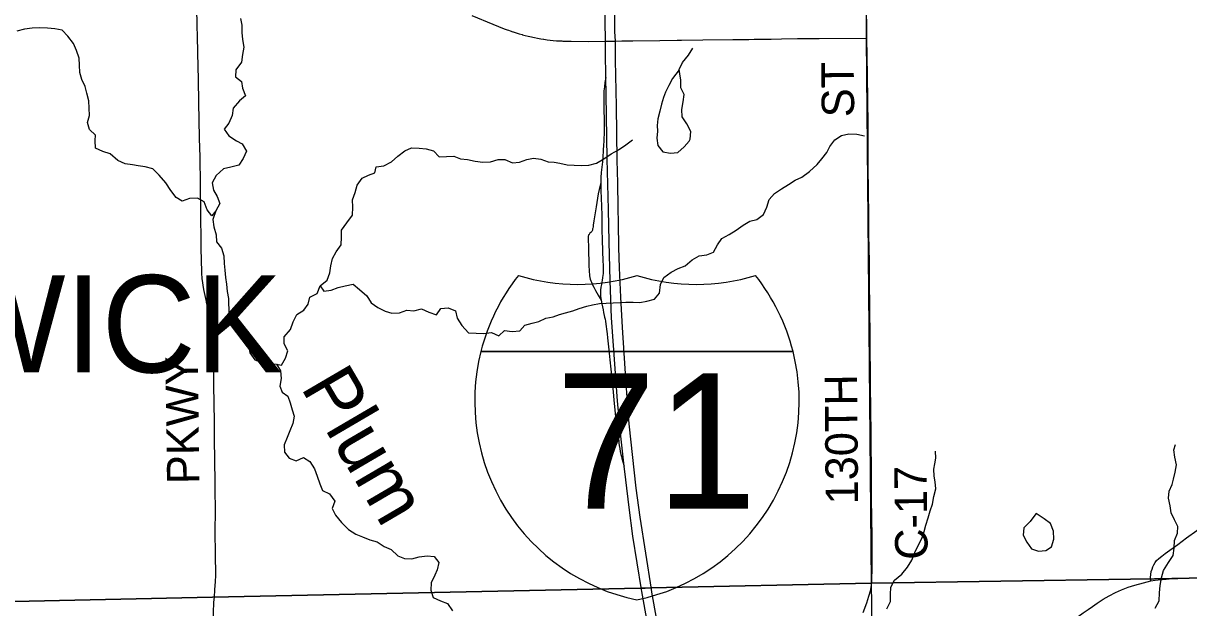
# Model space of a CAD drawing. Extents: x 0 to 34, y 0 to 22.
# Drawn here: x 5.977 to 6.998, y 17.875 to 18.387 of the extents above; entities that cross this region are included whole.
import ezdxf

# ---------------------------------------------------------------- set-up
doc = ezdxf.new("R2010")
doc.units = 0
for name, color, linetype in [('GM_X_County_Road', 7, 'Continuous'), ('GM_X_County_Road_Text', 7, 'Continuous'), ('GM_X_Interchange_Ramps', 7, 'Continuous'), ('GM_X_Interstate_Location', 7, 'Continuous'), ('GM_X_Interstate_Route', 7, 'Continuous'), ('GM_X_Interstate_Shield', 7, 'Continuous'), ('GM_X_Minor_Lake', 7, 'Continuous'), ('GM_X_Minor_River', 7, 'Continuous'), ('GM_X_Minor_River_Text', 7, 'Continuous'), ('GM_X_Rail_Line_Text', 7, 'Continuous'), ('GM_X_State_Route', 7, 'Continuous'), ('GM_X_Township', 7, 'Continuous'), ('GM_X_Township_Road', 7, 'Continuous'), ('GM_X_Township_Road_Text', 7, 'Continuous'), ('GM_X_Township_Text', 7, 'Continuous')]:
    doc.layers.add(name, color=color, linetype=linetype)

msp = doc.modelspace()

# ---------------------------------------------------------------- linework, layer by layer
at = {"layer": 'GM_X_County_Road'}
for points in [[(6.3701, 18.394), (6.3884, 18.3866), (6.3984, 18.3825), (6.401, 18.3815), (6.4022, 18.3811), (6.4036, 18.3806), (6.4061, 18.3797), (6.4062, 18.3797), (6.4089, 18.3788), (6.4115, 18.378), (6.4142, 18.3773), (6.4143, 18.3772), (6.4168, 18.3765), (6.4195, 18.3759), (6.4222, 18.3753), (6.4236, 18.375), (6.4249, 18.3747), (6.4277, 18.3742), (6.4304, 18.3737), (6.4329, 18.3733), (6.4331, 18.3733), (6.4359, 18.3729), (6.4386, 18.3726), (6.4414, 18.3723), (6.4441, 18.372), (6.4469, 18.3718), (6.4488, 18.3718), (6.4497, 18.3717), (6.4518, 18.3716), (6.457, 18.3716), (6.4723, 18.3714), (6.487, 18.3716), (6.4958, 18.3717), (6.5014, 18.3718)], [(6.72, 17.8947), (6.7201, 17.8959), (6.7203, 17.8972), (6.7205, 17.9125), (6.7205, 17.9376), (6.7202, 17.9542), (6.7201, 17.9709), (6.7199, 17.9875), (6.7197, 18.0283), (6.7196, 18.0358), (6.7195, 18.0408), (6.7195, 18.0455), (6.7192, 18.0739), (6.7191, 18.088), (6.719, 18.0881), (6.7189, 18.0946), (6.7187, 18.112), (6.7187, 18.1156), (6.7187, 18.1211), (6.7186, 18.1294), (6.7182, 18.1698), (6.7181, 18.1774), (6.7179, 18.1916), (6.7178, 18.2005), (6.7177, 18.2104), (6.7177, 18.2142), (6.7176, 18.2223), (6.7174, 18.2362), (6.7174, 18.2417), (6.7173, 18.2481), (6.7172, 18.2534), (6.7171, 18.267), (6.717, 18.2983), (6.7166, 18.3418), (6.716, 18.3743), (6.7158, 18.391)], [(6.5014, 18.3718), (6.505, 18.3718), (6.5109, 18.3719), (6.5347, 18.3722), (6.5499, 18.3724), (6.5537, 18.3724), (6.5722, 18.3727), (6.5985, 18.373), (6.6126, 18.3732), (6.6174, 18.3733), (6.6269, 18.3734), (6.6321, 18.3735), (6.6412, 18.3736), (6.6553, 18.3738), (6.6593, 18.3738), (6.6647, 18.3739), (6.6743, 18.374), (6.716, 18.3743)], [(6.7126, 17.8713), (6.7158, 17.8797), (6.7178, 17.8856), (6.7193, 17.891), (6.7198, 17.8938), (6.72, 17.8947)]]:
    msp.add_lwpolyline(points, dxfattribs=at)
at = {"layer": 'GM_X_Interchange_Ramps'}
for points in [[(6.4875, 18.3398), (6.4866, 18.3355), (6.4861, 18.3317), (6.4857, 18.3282), (6.4857, 18.3208), (6.4858, 18.2936), (6.4856, 18.2832), (6.4855, 18.2813), (6.4854, 18.2792), (6.4852, 18.2772), (6.4851, 18.2751), (6.4848, 18.2708), (6.4844, 18.266), (6.4834, 18.2566), (6.4832, 18.2552), (6.4831, 18.2537), (6.483, 18.2521), (6.4829, 18.2506), (6.4829, 18.2473), (6.483, 18.2402), (6.4833, 18.2344), (6.4838, 18.2192), (6.484, 18.2063), (6.4842, 18.1977), (6.4845, 18.188), (6.4848, 18.1788), (6.485, 18.1754), (6.4851, 18.1722), (6.485, 18.1677), (6.4849, 18.1665), (6.4846, 18.1643), (6.4835, 18.1585), (6.483, 18.1562), (6.4827, 18.1536), (6.4826, 18.1509), (6.4828, 18.1482), (6.4832, 18.1447), (6.4839, 18.1416), (6.4846, 18.1388), (6.4851, 18.1363), (6.4855, 18.1338), (6.486, 18.1313), (6.4863, 18.1298), (6.4867, 18.128), (6.487, 18.1263), (6.4875, 18.1237), (6.4878, 18.1218), (6.4881, 18.1194), (6.4886, 18.1154), (6.489, 18.1117), (6.4901, 18.1011), (6.4909, 18.0924), (6.4926, 18.076), (6.4934, 18.0675), (6.4947, 18.0543), (6.496, 18.0429), (6.4975, 18.0312), (6.4982, 18.0256), (6.4987, 18.0212), (6.4989, 18.0196), (6.4992, 18.0174), (6.4996, 18.0149), (6.5, 18.0123), (6.5006, 18.0095), (6.501, 18.0079), (6.5014, 18.0062), (6.5034, 17.9993)], [(6.4829, 18.2473), (6.4815, 18.2417), (6.4807, 18.2378), (6.4788, 18.2264), (6.4769, 18.2143), (6.4764, 18.2103), (6.4762, 18.2091), (6.476, 18.2079), (6.4758, 18.2071), (6.4756, 18.2061), (6.4754, 18.2055), (6.4751, 18.205), (6.4746, 18.2044), (6.4742, 18.204), (6.4735, 18.2033), (6.473, 18.2028), (6.4727, 18.2024), (6.4723, 18.2019), (6.4721, 18.2013), (6.472, 18.2008), (6.4719, 18.1996), (6.4722, 18.1898), (6.4726, 18.176), (6.4728, 18.1697), (6.473, 18.1673), (6.4731, 18.1661), (6.4733, 18.1647), (6.4737, 18.1632), (6.4743, 18.1616), (6.4748, 18.1604), (6.4755, 18.1588), (6.4769, 18.1561), (6.4784, 18.1533), (6.4808, 18.149), (6.4832, 18.1447)]]:
    msp.add_lwpolyline(points, dxfattribs=at)
at = {"layer": 'GM_X_Interstate_Route'}
for points in [[(6.4871, 18.3621), (6.487, 18.3716), (6.4858, 18.4428), (6.4854, 18.4668), (6.4849, 18.4871), (6.4845, 18.5091), (6.4842, 18.5323), (6.4839, 18.5569), (6.483, 18.5837), (6.4823, 18.6014), (6.4813, 18.6177), (6.4797, 18.6377), (6.4781, 18.6539), (6.4767, 18.669), (6.4748, 18.6848), (6.4729, 18.6996), (6.4695, 18.7222), (6.4649, 18.7498), (6.4617, 18.7656)], [(6.4959, 18.3618), (6.4958, 18.3717), (6.4954, 18.3802), (6.4952, 18.4061), (6.4947, 18.4304), (6.4945, 18.4434), (6.4944, 18.4483), (6.4941, 18.4654), (6.4939, 18.4859), (6.4937, 18.5092), (6.493, 18.5309), (6.4928, 18.5474), (6.4923, 18.5672), (6.4917, 18.5883), (6.4905, 18.6119), (6.4894, 18.6288), (6.4879, 18.6457), (6.4864, 18.6622), (6.4849, 18.6757), (6.4825, 18.6947), (6.4785, 18.7237), (6.4759, 18.7396), (6.4726, 18.7606), (6.4718, 18.7662)], [(6.5186, 17.8913), (6.511, 17.9379), (6.5077, 17.9632), (6.5048, 17.9875), (6.5034, 17.9993), (6.5003, 18.0282), (6.4975, 18.0567), (6.4925, 18.1294), (6.4912, 18.1616), (6.4903, 18.1957), (6.4896, 18.2243), (6.4886, 18.2686), (6.4877, 18.3249), (6.4875, 18.3398), (6.4871, 18.3621)], [(6.5273, 17.8915), (6.5175, 17.9546), (6.5139, 17.98), (6.5078, 18.0363), (6.5051, 18.0715), (6.5019, 18.1209), (6.5006, 18.1475), (6.4995, 18.173), (6.4989, 18.191), (6.4985, 18.2123), (6.4982, 18.2257), (6.4979, 18.2474), (6.4973, 18.2673), (6.4967, 18.3147), (6.496, 18.3549), (6.4959, 18.3618)], [(6.5239, 17.8617), (6.5189, 17.8897), (6.5186, 17.8913)], [(6.5401, 17.8196), (6.5276, 17.889), (6.5273, 17.8915)]]:
    msp.add_lwpolyline(points, dxfattribs=at)
at = {"layer": 'GM_X_Interstate_Shield'}
for p, q in [((6.378, 18.0998), (6.6513, 18.0998)), ((6.6513, 18.0998), (6.378, 18.0998)), ((6.6513, 18.0998), (6.378, 18.0998))]:
    msp.add_line(p, q, dxfattribs=at)
for centre, start, end in [((6.5502, 18.0563), 141.669, 165.8066), ((6.4628, 18.3362), 253.0091, 286.9909), ((6.5665, 18.3362), 253.0091, 286.9909), ((6.4791, 18.0563), 14.1934, 38.331), ((6.5502, 18.0563), 165.8066, 258.463), ((6.4791, 18.0563), 281.537, 14.1934)]:
    msp.add_arc(centre, 0.1776, start, end, dxfattribs=at)
at = {"layer": 'GM_X_Minor_Lake'}
for points in [[(6.5515, 18.3465), (6.5458, 18.339), (6.5427, 18.3329), (6.5396, 18.327), (6.5378, 18.3222), (6.5362, 18.3165), (6.5348, 18.3104), (6.533, 18.3037), (6.5323, 18.2978), (6.5326, 18.2929), (6.532, 18.2866), (6.533, 18.2802), (6.5373, 18.2746), (6.5441, 18.2734), (6.5505, 18.2742), (6.5561, 18.2791), (6.5604, 18.2839)], [(6.5515, 18.3464), (6.5458, 18.339), (6.5427, 18.3329), (6.5396, 18.327), (6.5378, 18.3222), (6.5362, 18.3165), (6.5348, 18.3104), (6.533, 18.3037), (6.5323, 18.2978), (6.5326, 18.2929), (6.532, 18.2866), (6.533, 18.2802), (6.5373, 18.2746), (6.5441, 18.2734), (6.5505, 18.2742), (6.5561, 18.2791), (6.5604, 18.2839)], [(6.5604, 18.2839), (6.5611, 18.2858), (6.5618, 18.2925), (6.5584, 18.2992), (6.5542, 18.3054), (6.5539, 18.3117), (6.5551, 18.3185), (6.5559, 18.325), (6.553, 18.3306), (6.553, 18.3375), (6.5515, 18.3468)], [(6.5604, 18.2839), (6.5611, 18.2858), (6.5618, 18.2925), (6.5584, 18.2992), (6.5542, 18.3054), (6.5539, 18.3117), (6.5551, 18.3185), (6.5559, 18.325), (6.553, 18.3306), (6.553, 18.3375), (6.5515, 18.3465)], [(6.8642, 17.9579), (6.8588, 17.951), (6.8535, 17.9454), (6.8528, 17.939), (6.8559, 17.9329), (6.8602, 17.9269), (6.8663, 17.925)], [(6.864, 17.9577), (6.8588, 17.951), (6.8535, 17.9454), (6.8528, 17.939), (6.8559, 17.9329), (6.8602, 17.9269), (6.8663, 17.925)], [(6.8663, 17.925), (6.8727, 17.9255), (6.8776, 17.9288), (6.8795, 17.9354), (6.8792, 17.9423), (6.8768, 17.9491), (6.8711, 17.9533), (6.8641, 17.958)], [(6.8663, 17.925), (6.8727, 17.9255), (6.8776, 17.9288), (6.8795, 17.9354), (6.8792, 17.9423), (6.8768, 17.9491), (6.8711, 17.9533), (6.8642, 17.9579)]]:
    msp.add_lwpolyline(points, dxfattribs=at)
at = {"layer": 'GM_X_Minor_River'}
for points in [[(6.1677, 18.3914), (6.1686, 18.3856), (6.1687, 18.3791), (6.1694, 18.3731), (6.1704, 18.3664), (6.1692, 18.3598), (6.1684, 18.3531), (6.1636, 18.3466), (6.1633, 18.3405), (6.1685, 18.3364), (6.1692, 18.3304), (6.1718, 18.3238), (6.1667, 18.3193), (6.1612, 18.313), (6.1603, 18.3065), (6.1572, 18.2998), (6.1534, 18.2946), (6.1574, 18.2888), (6.1641, 18.2844), (6.1689, 18.2816), (6.1728, 18.2754), (6.1699, 18.2689), (6.166, 18.2629), (6.1592, 18.2613), (6.1528, 18.2597), (6.1463, 18.2539), (6.1427, 18.2475), (6.1439, 18.2411), (6.147, 18.2355), (6.1494, 18.2293), (6.1461, 18.2229)], [(6.1461, 18.2229), (6.1424, 18.2185), (6.1385, 18.2239), (6.1358, 18.2309), (6.1298, 18.2342), (6.1229, 18.2337), (6.1165, 18.2315), (6.1111, 18.2347), (6.1065, 18.2408), (6.1022, 18.2476), (6.0964, 18.2541), (6.0908, 18.2597), (6.084, 18.2615), (6.0779, 18.2625), (6.073, 18.2634), (6.0667, 18.2641), (6.0602, 18.267), (6.0535, 18.2729), (6.047, 18.2749), (6.0407, 18.2778), (6.0402, 18.2845), (6.0405, 18.2894), (6.0355, 18.2942), (6.0335, 18.3003), (6.0353, 18.3066), (6.035, 18.3128), (6.0347, 18.3193), (6.0329, 18.3261), (6.0315, 18.3319), (6.0285, 18.3379), (6.0269, 18.3442), (6.0266, 18.3506), (6.0263, 18.3567), (6.0241, 18.3633), (6.0213, 18.3697), (6.0163, 18.3761), (6.0113, 18.3811), (6.0049, 18.3825), (5.9986, 18.3831), (5.992, 18.3832), (5.9852, 18.3829), (5.9784, 18.3822), (5.9718, 18.3804)], [(6.5517, 18.3469), (6.5544, 18.353), (6.5598, 18.3592), (6.5637, 18.3655)], [(6.1992, 18.0886), (6.2035, 18.0877), (6.207, 18.0939), (6.209, 18.1003), (6.2059, 18.1064), (6.2057, 18.1126), (6.2113, 18.119), (6.2136, 18.1258), (6.2169, 18.1322), (6.2231, 18.1359), (6.2268, 18.1411), (6.2282, 18.1475), (6.2348, 18.1507), (6.2373, 18.1572), (6.2433, 18.1624), (6.2458, 18.1687), (6.2466, 18.1748), (6.2482, 18.1811), (6.2513, 18.187), (6.2556, 18.1932), (6.256, 18.1998), (6.2561, 18.2061), (6.2607, 18.2126), (6.2655, 18.2193), (6.266, 18.2262), (6.2655, 18.2326), (6.2678, 18.2391), (6.2698, 18.2454), (6.274, 18.2517), (6.2797, 18.2543), (6.2853, 18.2563), (6.2862, 18.2614), (6.293, 18.2623), (6.2997, 18.266), (6.3053, 18.2709), (6.3113, 18.2755), (6.3174, 18.2783), (6.3239, 18.2779), (6.3301, 18.2774), (6.3366, 18.2756), (6.3416, 18.2704), (6.3478, 18.2705), (6.3543, 18.271), (6.3602, 18.2686), (6.3664, 18.268), (6.3729, 18.2666), (6.3797, 18.2657), (6.3865, 18.2659), (6.3931, 18.2679), (6.399, 18.268), (6.4056, 18.2649), (6.4119, 18.2655), (6.4181, 18.2681), (6.4241, 18.269), (6.4305, 18.2682), (6.4368, 18.2658), (6.4423, 18.2655), (6.4471, 18.2646), (6.4535, 18.2634), (6.4598, 18.263), (6.4658, 18.2627), (6.4726, 18.263), (6.4792, 18.2646), (6.4856, 18.2685), (6.4921, 18.273), (6.4985, 18.2764), (6.5048, 18.2808), (6.5108, 18.2851)], [(6.2373, 18.1572), (6.2406, 18.1525), (6.247, 18.1534), (6.2532, 18.1558), (6.2592, 18.1574), (6.2662, 18.1588), (6.2716, 18.1542), (6.2781, 18.1486), (6.282, 18.1424), (6.2879, 18.1382), (6.2941, 18.135), (6.3001, 18.1334), (6.3069, 18.1336), (6.3131, 18.1359), (6.3192, 18.1355), (6.326, 18.1371), (6.3323, 18.1342), (6.3391, 18.132), (6.343, 18.1374), (6.3494, 18.1381), (6.3557, 18.1355), (6.3573, 18.1291), (6.3614, 18.1227), (6.3672, 18.1162), (6.374, 18.1159), (6.3803, 18.1155), (6.3873, 18.1164), (6.3937, 18.1136), (6.3986, 18.1183), (6.4054, 18.1173), (6.4122, 18.1179), (6.4165, 18.1229), (6.4229, 18.1246), (6.4287, 18.1262), (6.4349, 18.129), (6.4413, 18.1302), (6.4469, 18.1322), (6.452, 18.1336), (6.4586, 18.1355), (6.4642, 18.1374), (6.4708, 18.1395), (6.4757, 18.1407), (6.4818, 18.1417), (6.4876, 18.1422), (6.4938, 18.1425), (6.4999, 18.1428), (6.5048, 18.1431), (6.5114, 18.143), (6.5173, 18.1427), (6.5233, 18.144), (6.5299, 18.1456), (6.5344, 18.1508), (6.5354, 18.1584), (6.5381, 18.1647), (6.5446, 18.1692), (6.5506, 18.1725), (6.5568, 18.1747), (6.563, 18.1802), (6.569, 18.1837), (6.5758, 18.1846), (6.5816, 18.1867), (6.5851, 18.1933), (6.5891, 18.1988), (6.5955, 18.2024), (6.6015, 18.2061), (6.6076, 18.2105), (6.6134, 18.2139), (6.6195, 18.2155), (6.6254, 18.2198), (6.6285, 18.2263), (6.6303, 18.2329), (6.6351, 18.2383), (6.6413, 18.2424), (6.6473, 18.2461), (6.6533, 18.25), (6.6589, 18.2526), (6.6656, 18.2575), (6.6725, 18.2637), (6.6766, 18.2685), (6.6809, 18.2741), (6.6834, 18.2792), (6.688, 18.2852), (6.6938, 18.2891), (6.7002, 18.2905), (6.7072, 18.2901), (6.7139, 18.2887)], [(6.1461, 18.2229), (6.1432, 18.2153), (6.1443, 18.2089), (6.1463, 18.2021), (6.1464, 18.1958), (6.151, 18.1904), (6.1529, 18.1836), (6.1532, 18.177), (6.1538, 18.1711), (6.1545, 18.1647), (6.1552, 18.1588), (6.1559, 18.1523), (6.1571, 18.1461), (6.1574, 18.1326), (6.1595, 18.1262), (6.1647, 18.1212), (6.1712, 18.1169), (6.1742, 18.1119), (6.1749, 18.1054), (6.1757, 18.0986), (6.1802, 18.0924), (6.1863, 18.0901), (6.1927, 18.0891), (6.1992, 18.0886)], [(6.1992, 18.0886), (6.2025, 18.0828), (6.2032, 18.076), (6.202, 18.0695), (6.2039, 18.0642), (6.2091, 18.0607), (6.2109, 18.0548), (6.2129, 18.0488), (6.2145, 18.043), (6.2135, 18.0367), (6.2108, 18.0304), (6.2084, 18.0246), (6.2057, 18.0179), (6.2062, 18.0117), (6.2101, 18.0064), (6.2162, 18.0039), (6.2227, 18.007), (6.2283, 18.0034), (6.2324, 17.997), (6.2346, 17.9906), (6.2369, 17.984), (6.2393, 17.9779), (6.2454, 17.9752), (6.2501, 17.9686), (6.2479, 17.9623), (6.2507, 17.9565), (6.2561, 17.95), (6.2621, 17.944), (6.2684, 17.9399), (6.2743, 17.9376), (6.2807, 17.9348), (6.2872, 17.9332), (6.2933, 17.929), (6.2994, 17.9264), (6.3052, 17.9208), (6.3111, 17.9185), (6.3177, 17.9182), (6.3241, 17.9198), (6.3311, 17.9209), (6.3372, 17.9201), (6.3411, 17.915), (6.3397, 17.9085), (6.3377, 17.9038), (6.3344, 17.8973), (6.3341, 17.8908), (6.3363, 17.8844), (6.3426, 17.8815), (6.3489, 17.8791), (6.3531, 17.8727)], [(6.9682, 17.8751), (6.9718, 17.8815), (6.9721, 17.8883), (6.9727, 17.8948), (6.9738, 17.9016), (6.9755, 17.9081), (6.98, 17.915), (6.984, 17.921), (6.985, 17.9274), (6.9853, 17.9343), (6.9878, 17.9406), (6.9881, 17.9466), (6.9852, 17.9523), (6.9822, 17.9585), (6.9815, 17.9647), (6.9801, 17.9712), (6.9807, 17.9774), (6.9831, 17.9832), (6.9843, 17.9879), (6.9858, 17.994), (6.987, 18.0005), (6.9857, 18.0071), (6.9848, 18.0136), (6.9861, 18.0183)], [(6.7333, 17.8743), (6.7366, 17.8808), (6.7367, 17.887), (6.7369, 17.8935), (6.7402, 17.8994), (6.7466, 17.9049), (6.7516, 17.9108), (6.7554, 17.9171), (6.7579, 17.9238), (6.7609, 17.93), (6.764, 17.9361), (6.7661, 17.942), (6.7677, 17.9477), (6.7697, 17.954), (6.7713, 17.9603), (6.7733, 17.9662), (6.7747, 17.9729), (6.7763, 17.9794), (6.7756, 17.9856), (6.7749, 17.9905), (6.7746, 17.9968), (6.7755, 18.0015), (6.7762, 18.0065), (6.7761, 18.0124)]]:
    msp.add_lwpolyline(points, dxfattribs=at)
at = {"layer": 'GM_X_Rail_Line_Text'}
for points in [[(7.05, 20.4883), (6.9911, 20.4871), (6.6953, 20.4811), (6.6958, 20.388), (6.6972, 20.339), (6.7005, 20.1527), (6.7018, 19.9559), (6.7034, 19.8034), (6.7046, 19.7337), (6.7054, 19.6821), (6.7096, 19.1677), (6.7104, 19.0439), (6.7117, 18.9279), (6.7126, 18.7678), (6.7152, 18.3742), (6.7196, 17.8969), (6.9468, 17.9005), (6.9677, 17.9008), (7.2555, 17.9062)], [(7.2555, 17.9062), (6.9677, 17.9008), (6.9468, 17.9005), (6.7196, 17.8969), (6.7219, 17.7385), (6.7258, 17.3437), (6.7311, 16.7725), (6.7311, 16.5386), (6.7311, 16.5375), (6.7316, 16.4968), (6.7316, 16.4944), (6.7317, 16.4807), (6.7324, 16.3191), (6.74, 15.6415), (6.9828, 15.6433), (6.9992, 15.644)]]:
    msp.add_lwpolyline(points, dxfattribs=at)
at = {"layer": 'GM_X_State_Route'}
msp.add_line((6.9644, 17.8988), (6.9684, 17.8994), dxfattribs=at)
for points in [[(6.9644, 17.8988), (6.9643, 17.9018), (6.9644, 17.9045), (6.9649, 17.907), (6.9656, 17.9092), (6.9663, 17.9112), (6.9672, 17.913), (6.9683, 17.9149), (6.9696, 17.9166), (6.9716, 17.9185), (6.9741, 17.9206), (6.9772, 17.9229), (6.9882, 17.9308), (6.9958, 17.9365), (7.0138, 17.9495), (7.0301, 17.9613), (7.0341, 17.9642), (7.0356, 17.9653), (7.0384, 17.9673)], [(6.9136, 17.8765), (6.9176, 17.8794), (6.9229, 17.8828), (6.9281, 17.8858), (6.9336, 17.8886), (6.9389, 17.891), (6.9447, 17.8933), (6.9506, 17.8951), (6.958, 17.8972), (6.9644, 17.8988)], [(6.9684, 17.8994), (6.971, 17.8997), (6.9779, 17.9005), (6.9831, 17.9009), (6.9881, 17.9011), (6.9969, 17.9013), (7.0111, 17.9014), (7.0337, 17.9017)], [(6.8808, 17.8534), (6.8817, 17.8539), (6.8828, 17.8548), (6.8868, 17.8576), (6.9052, 17.8708), (6.9096, 17.8737), (6.9136, 17.8765)]]:
    msp.add_lwpolyline(points, dxfattribs=at)
at = {"layer": 'GM_X_Township'}
for points in [[(6.7054, 19.6821), (6.7096, 19.1677), (6.7104, 19.0439), (6.7117, 18.9279), (6.7126, 18.7678), (6.7152, 18.3742), (6.7196, 17.8969), (6.5269, 17.8928), (6.5217, 17.8926), (6.5178, 17.8926), (6.143, 17.8845), (5.6879, 17.8746), (5.2396, 17.8649), (4.7567, 17.8544)], [(4.2942, 16.813), (4.2926, 17.1674), (4.2914, 17.3101), (4.2897, 17.5128), (4.288, 17.7174), (4.2868, 17.8381), (4.2868, 17.8401), (4.2869, 17.8421), (4.2899, 17.8422), (4.7567, 17.8544), (5.2396, 17.8649), (5.6879, 17.8746), (6.143, 17.8845), (6.5178, 17.8926), (6.5217, 17.8926), (6.5269, 17.8928), (6.7196, 17.8969), (6.7219, 17.7385), (6.7258, 17.3437), (6.7311, 16.7725)]]:
    msp.add_lwpolyline(points, dxfattribs=at)
at = {"layer": 'GM_X_Township_Road'}
msp.add_line((6.1443, 17.8802), (6.1447, 17.8847), dxfattribs=at)
for points in [[(6.1337, 18.1683), (6.1337, 18.1693), (6.1334, 18.1802), (6.1332, 18.1896), (6.1331, 18.1952), (6.1327, 18.2203), (6.1321, 18.2705), (6.132, 18.2778), (6.1318, 18.2868), (6.1315, 18.3024), (6.1311, 18.318), (6.1307, 18.338), (6.1302, 18.361), (6.1299, 18.3766), (6.1297, 18.3843), (6.129, 18.4201), (6.1289, 18.423)], [(6.1447, 17.8847), (6.1452, 17.8911), (6.1457, 17.8984), (6.146, 17.9037), (6.1457, 17.9225), (6.1455, 17.9417), (6.1457, 17.9606), (6.1454, 17.9793), (6.1454, 17.9852), (6.1452, 18.0043), (6.1449, 18.0234), (6.1449, 18.0285), (6.1447, 18.0409), (6.1445, 18.0515), (6.1442, 18.0729), (6.1441, 18.0861), (6.144, 18.1), (6.1439, 18.1046), (6.1436, 18.1105), (6.1431, 18.1167), (6.1424, 18.1226), (6.1378, 18.1431), (6.1377, 18.1436), (6.1355, 18.154), (6.1341, 18.1637), (6.1337, 18.1683)], [(6.1454, 17.5863), (6.1453, 17.6055), (6.1452, 17.662), (6.145, 17.6811), (6.1451, 17.6967), (6.1449, 17.7171), (6.1448, 17.7345), (6.1446, 17.758), (6.1444, 17.7729), (6.144, 17.7941), (6.1438, 17.8227), (6.1438, 17.8342), (6.1438, 17.8471), (6.1438, 17.8723), (6.1442, 17.8787), (6.1443, 17.8802)]]:
    msp.add_lwpolyline(points, dxfattribs=at)

# ---------------------------------------------------------------- texts
at = {"layer": 'GM_X_County_Road_Text'}
for s, rotation, p in [('ST', 90.5903, (6.7049, 18.3051)), ('130TH', 90.4656, (6.7083, 17.9659)), ('C-17', 90.6858, (6.7692, 17.9175))]:
    msp.add_text(s, height=0.02841, rotation=rotation, dxfattribs=at).set_placement(p)
at = {"layer": 'GM_X_Interstate_Location'}
for s in ['.', '-', ',']:
    msp.add_text(s, height=0.0000947, dxfattribs=at).set_placement((6.5146, 17.9533))
msp.add_text('71', height=0.0000947, rotation=0, dxfattribs=at).set_placement((6.4953, 17.9337))
at = {"layer": 'GM_X_Interstate_Shield'}
msp.add_text('71', height=0.11837, dxfattribs=at).set_placement((6.4434, 17.9622))
at = {"layer": 'GM_X_Minor_River_Text'}
msp.add_text('Plum', height=0.04737, rotation=300.3622, dxfattribs=at).set_placement((6.2197, 18.0685))
at = {"layer": 'GM_X_Township_Road_Text'}
msp.add_text('PKWY', height=0.02841, rotation=90.7021, dxfattribs=at).set_placement((6.1316, 17.9838))
at = {"layer": 'GM_X_Township_Text'}
msp.add_text('BRUNSWICK', height=0.08523, rotation=0, dxfattribs=at).set_placement((5.5078, 18.0814))

doc.saveas('drawing.dxf')
